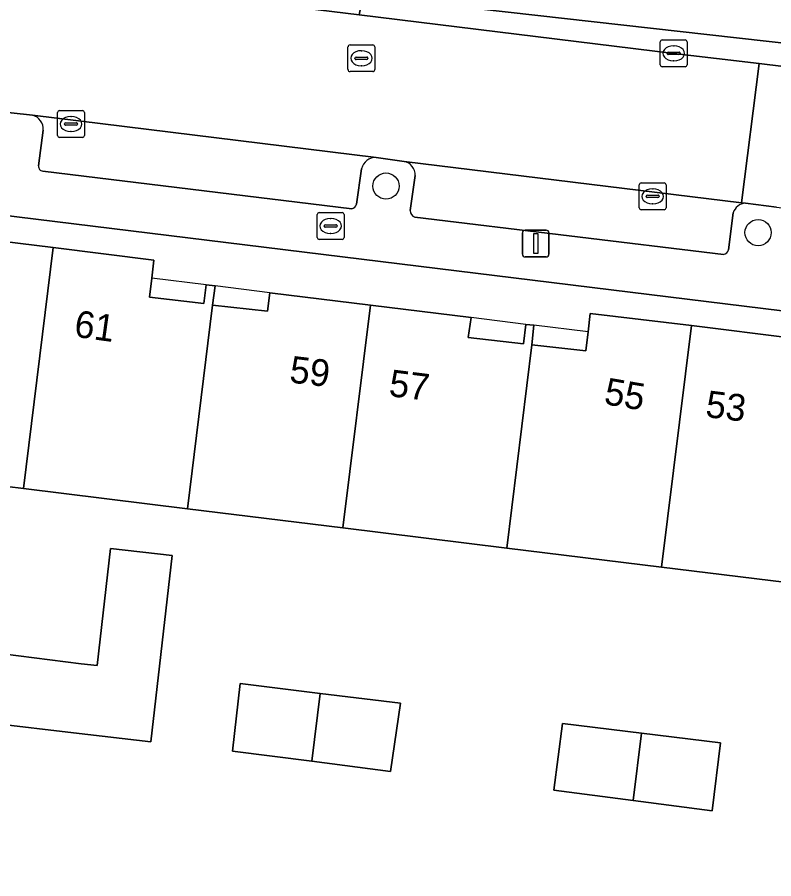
# Model space of a CAD drawing. Extents: x 161692 to 162379, y 380760 to 381678.
# Drawn here: x 162032.34 to 162060.59, y 381510.85 to 381542.99 of the extents above; entities that cross this region are included whole.
import ezdxf

# ---------------------------------------------------------------- set-up
doc = ezdxf.new("R2010")
doc.units = 0
for name, color, linetype in [('IMGEO_Boom', 7, 'Continuous'), ('IMGEO_Brandkraan', 7, 'Continuous'), ('IMGEO_Erf', 7, 'Continuous'), ('IMGEO_Groenvoorziening', 7, 'Continuous'), ('IMGEO_Kolk', 7, 'Continuous'), ('IMGEO_Lichtmast', 7, 'Continuous'), ('IMGEO_Pand', 7, 'Continuous'), ('IMGEO_Pand_nummerreeks', 7, 'Continuous'), ('IMGEO_Pand_overbouw', 7, 'Continuous'), ('IMGEO_Parkeervlak_open', 7, 'Continuous'), ('IMGEO_Rijbaan_lokaal_open', 7, 'Continuous'), ('IMGEO_Rioolput', 7, 'Continuous'), ('IMGEO_Voetpad_open', 7, 'Continuous')]:
    doc.layers.add(name, color=color, linetype=linetype)

msp = doc.modelspace()

# ---------------------------------------------------------------- linework, layer by layer
at = {"layer": 'IMGEO_Boom'}
for centre in [(162046.115, 381536.693), (162060.008, 381534.958)]:
    msp.add_circle(centre, 0.489, dxfattribs=at)
at = {"layer": 'IMGEO_Brandkraan'}
for p, q in [((162043.548, 381534.778), (162043.548, 381535.63)), ((162043.623, 381535.704), (162044.475, 381535.704)), ((162044.036, 381535.484), (162044.061, 381535.484)), ((162044.549, 381535.63), (162044.549, 381534.778)), ((162043.807, 381535.198), (162043.807, 381535.21)), ((162044.245, 381535.161), (162043.847, 381535.161)), ((162043.85, 381535.247), (162044.248, 381535.247)), ((162044.291, 381535.21), (162044.291, 381535.198)), ((162044.059, 381534.924), (162044.034, 381534.924)), ((162044.475, 381534.704), (162043.623, 381534.704))]:
    msp.add_line(p, q, dxfattribs=at)
for points in [[(162043.548, 381534.778), (162043.548, 381535.63)], [(162043.623, 381535.704), (162044.475, 381535.704)], [(162044.549, 381535.63), (162044.549, 381534.778)], [(162044.475, 381534.704), (162043.623, 381534.704)]]:
    msp.add_lwpolyline(points, dxfattribs=at)
for centre, radius, start, end in [((162043.625, 381535.628), 0.0765, 91.552, 178.448), ((162043.625, 381535.628), 0.0765, 91.552, 178.448), ((162044.473, 381535.628), 0.0765, 1.552, 88.448), ((162044.473, 381535.628), 0.0765, 1.552, 88.448), ((162043.847, 381535.207), 0.0403, 85.8775, 175.7526), ((162043.844, 381535.197), 0.0366, 178.938, 274.7102), ((162044.248, 381535.204), 0.043, 264.8664, 352.4533), ((162044.252, 381535.209), 0.0386, 1.7309, 96.639), ((162043.625, 381534.78), 0.0765, 181.552, 268.448), ((162043.625, 381534.78), 0.0765, 181.552, 268.448), ((162044.473, 381534.78), 0.0765, 271.552, 358.448), ((162044.473, 381534.78), 0.0765, 271.552, 358.448)]:
    msp.add_arc(centre, radius, start, end, dxfattribs=at)
for centre, major_axis, ratio, start_param, end_param in [((162044.035, 381535.204), (-0.387, 0.002), 0.722429, 4.712389, 7.853982), ((162044.06, 381535.204), (-0.39, 0.002), 0.717154, 1.570796, 4.712389)]:
    msp.add_ellipse(centre, major_axis=major_axis, ratio=ratio, start_param=start_param, end_param=end_param, dxfattribs=at)
at = {"layer": 'IMGEO_Erf'}
for points in [[(162134.534, 381522.993), (162121.812, 381524.568), (162005.061, 381538.886), (162002.066, 381514.499), (162001.603, 381510.725), (161998.605, 381486.311), (162116.422, 381471.873), (162120.422, 381471.33), (162128.114, 381470.452)], [(162028.574, 381516.992), (162028.882, 381519.6), (162031.81, 381519.237), (162034.737, 381518.874), (162035.33, 381518.806), (162035.831, 381523.178), (162038.131, 381522.915), (162037.336, 381515.965), (162034.442, 381516.296), (162031.488, 381516.645)], [(162043.348, 381515.232), (162040.38, 381515.616), (162040.669, 381518.139), (162043.662, 381517.768), (162046.656, 381517.397), (162046.287, 381514.851)], [(162055.341, 381513.769), (162052.382, 381514.154), (162052.707, 381516.647), (162055.653, 381516.281), (162058.599, 381515.916), (162058.3, 381513.383)]]:
    msp.add_lwpolyline(points, close=True, dxfattribs=at)
for points in [[(162029.921, 381534.865), (162033.685, 381534.398), (162037.45, 381533.932), (162037.372, 381533.264), (162037.289, 381532.552), (162039.307, 381532.317), (162039.396, 381533.012), (162039.733, 381532.967), (162039.642, 381532.252), (162041.689, 381532.021), (162041.775, 381532.716), (162045.534, 381532.249), (162049.293, 381531.786), (162049.181, 381531.048), (162051.246, 381530.81), (162051.332, 381531.534), (162051.641, 381531.5), (162051.564, 381530.774), (162053.58, 381530.541), (162053.663, 381531.255), (162053.742, 381531.942), (162057.517, 381531.487), (162061.29, 381531.022)], [(162086.323, 381518.806), (162080.369, 381519.538), (162074.44, 381520.266), (162074.151, 381517.922), (162068.019, 381518.675), (162068.308, 381521.019), (162062.203, 381521.769), (162056.406, 381522.481), (162050.628, 381523.19), (162044.509, 381523.942), (162038.705, 381524.655), (162032.576, 381525.407), (162026.468, 381526.157), (162020.553, 381526.884), (162014.869, 381527.582), (162013.104, 381527.799), (162012.374, 381521.863), (162011.669, 381516.13), (162011.328, 381513.359), (162003.733, 381514.294)]]:
    msp.add_lwpolyline(points, dxfattribs=at)
at = {"layer": 'IMGEO_Groenvoorziening'}
for points in [[(162066.399, 381548.063), (162036.884, 381551.669), (162036.419, 381548.725), (162038.174, 381543.936), (162045.112, 381543.086), (162045.252, 381543.802), (162064.63, 381541.611), (162066.673, 381544.728), (162066.873, 381545.89)], [(162045.112, 381543.086), (162056.858, 381541.646), (162060.051, 381541.265), (162065.811, 381540.556), (162065.976, 381541.459), (162064.63, 381541.611), (162045.252, 381543.802)]]:
    msp.add_lwpolyline(points, close=True, dxfattribs=at)
at = {"layer": 'IMGEO_Kolk'}
for p, q in [((162056.357, 381541.22), (162056.357, 381542.072)), ((162056.432, 381542.146), (162057.284, 381542.146)), ((162056.845, 381541.926), (162056.87, 381541.926)), ((162057.358, 381542.072), (162057.358, 381541.22)), ((162056.616, 381541.64), (162056.616, 381541.652)), ((162057.054, 381541.603), (162056.656, 381541.603)), ((162056.659, 381541.689), (162057.057, 381541.689)), ((162057.1, 381541.652), (162057.1, 381541.64)), ((162056.868, 381541.366), (162056.843, 381541.366)), ((162057.284, 381541.146), (162056.432, 381541.146)), ((162033.853, 381538.584), (162033.853, 381539.436)), ((162033.928, 381539.51), (162034.78, 381539.51)), ((162034.341, 381539.29), (162034.366, 381539.29)), ((162034.854, 381539.436), (162034.854, 381538.584)), ((162034.112, 381539.004), (162034.112, 381539.016)), ((162034.55, 381538.967), (162034.152, 381538.967)), ((162034.155, 381539.053), (162034.553, 381539.053)), ((162034.596, 381539.016), (162034.596, 381539.004)), ((162034.364, 381538.73), (162034.339, 381538.73)), ((162034.78, 381538.51), (162033.928, 381538.51)), ((162055.572, 381535.883), (162055.572, 381536.735)), ((162055.647, 381536.809), (162056.499, 381536.809)), ((162056.573, 381536.735), (162056.573, 381535.883)), ((162056.06, 381536.589), (162056.085, 381536.589)), ((162055.831, 381536.303), (162055.831, 381536.315)), ((162056.269, 381536.266), (162055.871, 381536.266)), ((162055.874, 381536.352), (162056.272, 381536.352)), ((162056.315, 381536.315), (162056.315, 381536.303)), ((162056.499, 381535.809), (162055.647, 381535.809)), ((162056.083, 381536.029), (162056.058, 381536.029))]:
    msp.add_line(p, q, dxfattribs=at)
for points in [[(162056.357, 381541.22), (162056.357, 381542.072)], [(162056.432, 381542.146), (162057.284, 381542.146)], [(162057.358, 381542.072), (162057.358, 381541.22)], [(162057.284, 381541.146), (162056.432, 381541.146)], [(162033.853, 381538.584), (162033.853, 381539.436)], [(162033.928, 381539.51), (162034.78, 381539.51)], [(162034.854, 381539.436), (162034.854, 381538.584)], [(162034.78, 381538.51), (162033.928, 381538.51)], [(162055.572, 381535.883), (162055.572, 381536.735)], [(162055.647, 381536.809), (162056.499, 381536.809)], [(162056.573, 381536.735), (162056.573, 381535.883)], [(162056.499, 381535.809), (162055.647, 381535.809)]]:
    msp.add_lwpolyline(points, dxfattribs=at)
for centre, radius, start, end in [((162056.434, 381542.07), 0.0765, 91.552, 178.448), ((162056.434, 381542.07), 0.0765, 91.552, 178.448), ((162057.282, 381542.07), 0.0765, 1.552, 88.448), ((162057.282, 381542.07), 0.0765, 1.552, 88.448), ((162056.656, 381541.649), 0.0403, 85.8775, 175.7526), ((162056.653, 381541.639), 0.0366, 178.938, 274.7102), ((162057.057, 381541.646), 0.043, 264.8664, 352.4533), ((162057.061, 381541.651), 0.0386, 1.7309, 96.639), ((162056.434, 381541.222), 0.0765, 181.552, 268.448), ((162056.434, 381541.222), 0.0765, 181.552, 268.448), ((162057.282, 381541.222), 0.0765, 271.552, 358.448), ((162057.282, 381541.222), 0.0765, 271.552, 358.448), ((162033.93, 381539.434), 0.0765, 91.552, 178.448), ((162033.93, 381539.434), 0.0765, 91.552, 178.448), ((162034.778, 381539.434), 0.0765, 1.552, 88.448), ((162034.778, 381539.434), 0.0765, 1.552, 88.448), ((162034.152, 381539.013), 0.0403, 85.8775, 175.7526), ((162034.149, 381539.003), 0.0366, 178.938, 274.7102), ((162034.553, 381539.01), 0.043, 264.8664, 352.4533), ((162034.557, 381539.015), 0.0386, 1.7309, 96.639), ((162033.93, 381538.586), 0.0765, 181.552, 268.448), ((162033.93, 381538.586), 0.0765, 181.552, 268.448), ((162034.778, 381538.586), 0.0765, 271.552, 358.448), ((162034.778, 381538.586), 0.0765, 271.552, 358.448), ((162055.649, 381536.733), 0.0765, 91.552, 178.448), ((162055.649, 381536.733), 0.0765, 91.552, 178.448), ((162056.497, 381536.733), 0.0765, 1.552, 88.448), ((162056.497, 381536.733), 0.0765, 1.552, 88.448), ((162055.871, 381536.312), 0.0403, 85.8775, 175.7526), ((162055.868, 381536.302), 0.0366, 178.938, 274.7102), ((162056.272, 381536.309), 0.043, 264.8664, 352.4533), ((162056.276, 381536.314), 0.0386, 1.7309, 96.639), ((162055.649, 381535.885), 0.0765, 181.552, 268.448), ((162055.649, 381535.885), 0.0765, 181.552, 268.448), ((162056.497, 381535.885), 0.0765, 271.552, 358.448), ((162056.497, 381535.885), 0.0765, 271.552, 358.448)]:
    msp.add_arc(centre, radius, start, end, dxfattribs=at)
for centre, major_axis, ratio, start_param, end_param in [((162056.844, 381541.646), (-0.387, 0.002), 0.722429, 4.712389, 7.853982), ((162056.869, 381541.646), (-0.39, 0.002), 0.717154, 1.570796, 4.712389), ((162034.34, 381539.01), (-0.387, 0.002), 0.722429, 4.712389, 7.853982), ((162034.365, 381539.01), (-0.39, 0.002), 0.717154, 1.570796, 4.712389), ((162056.059, 381536.309), (-0.387, 0.002), 0.722429, 4.712389, 7.853982), ((162056.084, 381536.309), (-0.39, 0.002), 0.717154, 1.570796, 4.712389)]:
    msp.add_ellipse(centre, major_axis=major_axis, ratio=ratio, start_param=start_param, end_param=end_param, dxfattribs=at)
at = {"layer": 'IMGEO_Lichtmast'}
for p, q in [((162051.209, 381534.149), (162051.209, 381534.949)), ((162051.209, 381534.949), (162051.209, 381534.149)), ((162051.309, 381535.049), (162052.099, 381535.049)), ((162052.099, 381535.049), (162051.309, 381535.049)), ((162052.199, 381534.949), (162052.199, 381534.149)), ((162052.199, 381534.149), (162052.199, 381534.949)), ((162052.099, 381534.049), (162051.309, 381534.049)), ((162051.309, 381534.049), (162052.099, 381534.049))]:
    msp.add_line(p, q, dxfattribs=at)
msp.add_lwpolyline([(162051.629, 381534.924), (162051.779, 381534.924), (162051.779, 381534.174), (162051.629, 381534.174), (162051.629, 381534.924)], dxfattribs=at)
for centre, start, end in [((162051.309, 381534.949), 90, 180), ((162051.309, 381534.949), 90, 180), ((162052.099, 381534.949), 0, 90), ((162052.099, 381534.949), 360, 90), ((162051.309, 381534.149), 180, 270), ((162051.309, 381534.149), 180, 270), ((162052.099, 381534.149), 270, 0), ((162052.099, 381534.149), 270, 0)]:
    msp.add_arc(centre, 0.1, start, end, dxfattribs=at)
at = {"layer": 'IMGEO_Pand'}
for points in [[(162033.685, 381534.398), (162029.921, 381534.865), (162029.836, 381534.178), (162029.748, 381533.476), (162027.714, 381533.728), (162027.812, 381534.426), (162027.505, 381534.469), (162027.408, 381533.776), (162026.468, 381526.157), (162032.576, 381525.407)], [(162039.642, 381532.252), (162039.733, 381532.967), (162039.396, 381533.012), (162039.307, 381532.317), (162037.289, 381532.552), (162037.372, 381533.264), (162037.45, 381533.932), (162033.685, 381534.398), (162032.576, 381525.407), (162038.705, 381524.655)], [(162045.534, 381532.249), (162041.775, 381532.716), (162041.689, 381532.021), (162039.642, 381532.252), (162038.705, 381524.655), (162044.509, 381523.942)], [(162051.564, 381530.774), (162051.641, 381531.5), (162051.332, 381531.534), (162051.246, 381530.81), (162049.181, 381531.048), (162049.293, 381531.786), (162045.534, 381532.249), (162044.509, 381523.942), (162050.628, 381523.19)], [(162057.517, 381531.487), (162053.742, 381531.942), (162053.663, 381531.255), (162053.58, 381530.541), (162051.564, 381530.774), (162050.628, 381523.19), (162056.406, 381522.481)], [(162063.143, 381529.389), (162061.11, 381529.652), (162061.198, 381530.325), (162061.29, 381531.022), (162057.517, 381531.487), (162056.406, 381522.481), (162062.203, 381521.769)], [(162034.737, 381518.874), (162031.81, 381519.237), (162031.488, 381516.645), (162034.442, 381516.296), (162037.336, 381515.965), (162038.131, 381522.915), (162035.831, 381523.178), (162035.33, 381518.806)], [(162043.348, 381515.232), (162043.662, 381517.768), (162040.669, 381518.139), (162040.38, 381515.616)], [(162043.348, 381515.232), (162046.287, 381514.851), (162046.656, 381517.397), (162043.662, 381517.768)], [(162055.653, 381516.281), (162052.707, 381516.647), (162052.382, 381514.154), (162055.341, 381513.769)], [(162055.653, 381516.281), (162055.341, 381513.769), (162058.3, 381513.383), (162058.599, 381515.916)]]:
    msp.add_lwpolyline(points, close=True, dxfattribs=at)
at = {"layer": 'IMGEO_Pand_overbouw'}
for points in [[(162039.396, 381533.012), (162037.372, 381533.264), (162037.289, 381532.552), (162039.307, 381532.317)], [(162041.775, 381532.716), (162039.733, 381532.967), (162039.642, 381532.252), (162041.689, 381532.021)], [(162051.332, 381531.534), (162049.293, 381531.786), (162049.181, 381531.048), (162051.246, 381530.81)], [(162053.663, 381531.255), (162051.641, 381531.5), (162051.564, 381530.774), (162053.58, 381530.541)]]:
    msp.add_lwpolyline(points, close=True, dxfattribs=at)
at = {"layer": 'IMGEO_Parkeervlak_open'}
for points in [[(162045.745, 381537.763), (162032.915, 381539.339)], [(162033.317, 381538.779), (162033.145, 381537.446)], [(162045.014, 381536.02), (162045.205, 381537.343)], [(162059.534, 381536.056), (162059.391, 381536.074), (162046.789, 381537.616)], [(162033.3, 381537.255), (162044.834, 381535.844)], [(162047.205, 381537.086), (162047.014, 381535.779)], [(162047.188, 381535.532), (162058.72, 381534.146)], [(162058.908, 381534.311), (162059.081, 381535.694)]]:
    msp.add_lwpolyline(points, dxfattribs=at)
for centre, radius, start, end in [((162032.774, 381538.813), 0.544, 356.3877, 74.9582), ((162045.737, 381537.216), 0.547, 89.1607, 166.5893), ((162033.302, 381537.415), 0.16, 168.8256, 269.2943), ((162046.694, 381537.113), 0.512, 356.9861, 79.271), ((162059.562, 381535.557), 0.5, 93.1803, 164.0776), ((162044.768, 381536.092), 0.256, 284.9288, 343.7837), ((162047.299, 381535.795), 0.286, 183.2309, 247.095), ((162058.697, 381534.362), 0.217, 276.0696, 346.4746)]:
    msp.add_arc(centre, radius, start, end, dxfattribs=at)
at = {"layer": 'IMGEO_Rijbaan_lokaal_open'}
for points in [[(162045.112, 381543.086), (162038.174, 381543.936), (162034.524, 381544.383), (162033.612, 381544.495), (162031.77, 381544.72), (162025.771, 381545.454), (162023.98, 381545.673), (162012.899, 381547.028), (162011.7, 381547.192), (162011.089, 381541.999), (162029.862, 381539.692), (162031.425, 381539.507), (162032.915, 381539.339), (162045.745, 381537.763), (162046.789, 381537.616), (162059.391, 381536.074), (162060.051, 381541.265), (162056.858, 381541.646)], [(162077.007, 381539.177), (162070.435, 381539.986), (162069.641, 381540.084), (162067.825, 381540.308), (162065.811, 381540.556), (162060.051, 381541.265), (162059.391, 381536.074), (162059.534, 381536.056), (162060.692, 381535.909), (162067.584, 381535.06), (162068.679, 381534.912), (162075.503, 381534.076), (162076.364, 381533.961)]]:
    msp.add_lwpolyline(points, close=True, dxfattribs=at)
at = {"layer": 'IMGEO_Rioolput'}
for p, q in [((162044.696, 381541.037), (162044.696, 381541.889)), ((162044.771, 381541.963), (162045.623, 381541.963)), ((162045.697, 381541.889), (162045.697, 381541.037)), ((162045.184, 381541.743), (162045.209, 381541.743)), ((162044.955, 381541.457), (162044.955, 381541.469)), ((162045.393, 381541.42), (162044.995, 381541.42)), ((162044.998, 381541.506), (162045.396, 381541.506)), ((162045.439, 381541.469), (162045.439, 381541.457)), ((162045.623, 381540.963), (162044.771, 381540.963)), ((162045.207, 381541.183), (162045.182, 381541.183))]:
    msp.add_line(p, q, dxfattribs=at)
for points in [[(162044.696, 381541.037), (162044.696, 381541.889)], [(162044.771, 381541.963), (162045.623, 381541.963)], [(162045.697, 381541.889), (162045.697, 381541.037)], [(162045.623, 381540.963), (162044.771, 381540.963)]]:
    msp.add_lwpolyline(points, dxfattribs=at)
for centre, radius, start, end in [((162044.773, 381541.887), 0.0765, 91.552, 178.448), ((162044.773, 381541.887), 0.0765, 91.552, 178.448), ((162045.621, 381541.887), 0.0765, 1.552, 88.448), ((162045.621, 381541.887), 0.0765, 1.552, 88.448), ((162044.995, 381541.466), 0.0403, 85.8775, 175.7526), ((162044.992, 381541.456), 0.0366, 178.938, 274.7102), ((162045.396, 381541.463), 0.043, 264.8664, 352.4533), ((162045.4, 381541.468), 0.0386, 1.7309, 96.639), ((162044.773, 381541.039), 0.0765, 181.552, 268.448), ((162044.773, 381541.039), 0.0765, 181.552, 268.448), ((162045.621, 381541.039), 0.0765, 271.552, 358.448), ((162045.621, 381541.039), 0.0765, 271.552, 358.448)]:
    msp.add_arc(centre, radius, start, end, dxfattribs=at)
for centre, major_axis, ratio, start_param, end_param in [((162045.183, 381541.463), (-0.387, 0.002), 0.722429, 4.712389, 7.853982), ((162045.208, 381541.463), (-0.39, 0.002), 0.717154, 1.570796, 4.712389)]:
    msp.add_ellipse(centre, major_axis=major_axis, ratio=ratio, start_param=start_param, end_param=end_param, dxfattribs=at)
at = {"layer": 'IMGEO_Voetpad_open'}
for points in [[(162032.915, 381539.339), (162031.425, 381539.507), (162031.175, 381537.385), (162029.276, 381537.601), (162029.054, 381537.848)], [(162001.156, 381537.994), (162003.211, 381537.763), (162005.061, 381538.886), (162121.812, 381524.568), (162134.534, 381522.993), (162136.253, 381522.78), (162138.119, 381522.549), (162138.119, 381522.559), (162138.138, 381523.065), (162138.195, 381524.209), (162132.513, 381524.912), (162132.328, 381525.173)], [(162033.145, 381537.446), (162033.317, 381538.779)], [(162046.789, 381537.616), (162045.745, 381537.763)], [(162045.205, 381537.343), (162045.014, 381536.02)], [(162044.834, 381535.844), (162033.3, 381537.255)], [(162047.014, 381535.779), (162047.205, 381537.086)], [(162060.692, 381535.909), (162059.534, 381536.056)], [(162058.72, 381534.146), (162047.188, 381535.532)], [(162059.081, 381535.694), (162058.908, 381534.311)]]:
    msp.add_lwpolyline(points, dxfattribs=at)
for centre, radius, start, end in [((162032.774, 381538.813), 0.544, 356.3877, 74.9582), ((162045.737, 381537.216), 0.547, 89.1607, 166.5893), ((162033.302, 381537.415), 0.16, 168.8256, 269.2943), ((162046.694, 381537.113), 0.512, 356.9861, 79.271), ((162059.562, 381535.557), 0.5, 93.1803, 164.0776), ((162044.768, 381536.092), 0.256, 284.9288, 343.7837), ((162047.299, 381535.795), 0.286, 183.2309, 247.095), ((162058.697, 381534.362), 0.217, 276.0696, 346.4746)]:
    msp.add_arc(centre, radius, start, end, dxfattribs=at)

# ---------------------------------------------------------------- texts
at = {"layer": 'IMGEO_Pand_nummerreeks'}
for s, rotation, p in [('61', 352.0703, (162034.438, 381531.079)), ('59', 353.1532, (162042.479, 381529.372)), ('57', 352.8724, (162046.191, 381528.864)), ('55', 350.3056, (162054.22, 381528.566)), ('53', 352.8724, (162058.014, 381528.083))]:
    msp.add_text(s, height=1, rotation=rotation, dxfattribs=at).set_placement(p)

doc.saveas('drawing.dxf')
